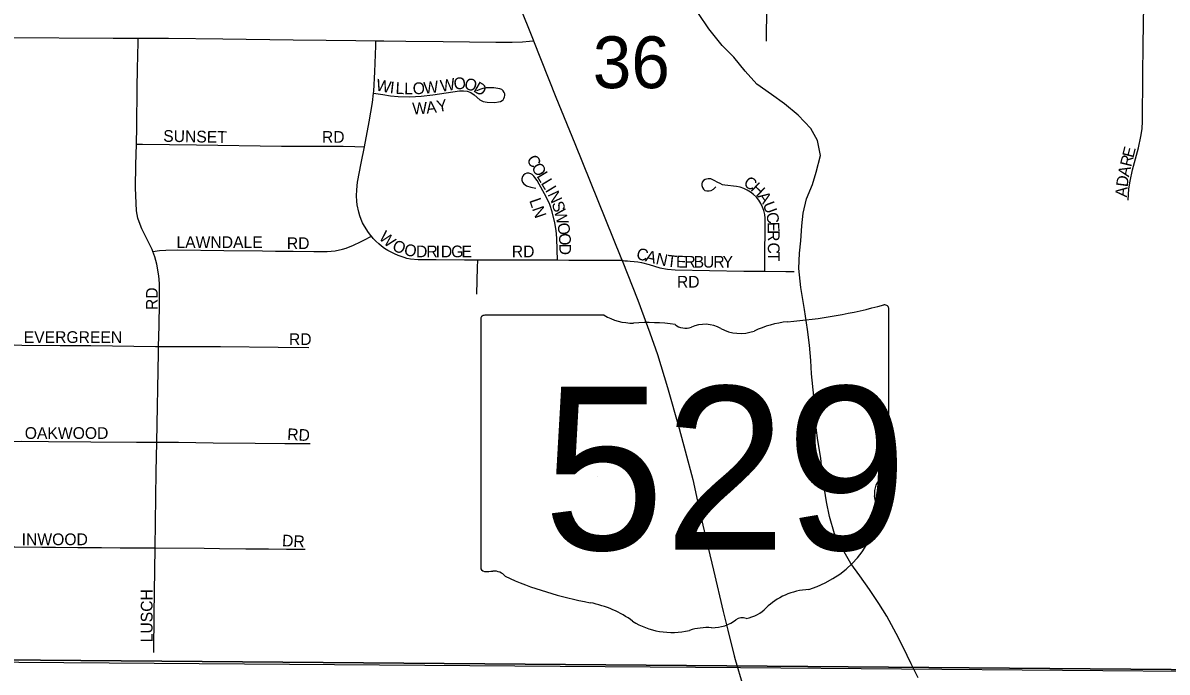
# Model space of a CAD drawing. Extents: x -97 to 34, y -21 to 22.
# Drawn here: x 7.611 to 8.535, y 17.448 to 17.973 of the extents above; entities that cross this region are included whole.
import ezdxf

# ---------------------------------------------------------------- set-up
doc = ezdxf.new("R2010")
doc.units = 0
for name, color, linetype in [('GM_X_County_Road', 7, 'Continuous'), ('GM_X_Minor_River', 7, 'Continuous'), ('GM_X_Section', 7, 'Continuous'), ('GM_X_Section_Text', 7, 'Continuous'), ('GM_X_State_Location', 7, 'Continuous'), ('GM_X_State_Route', 7, 'Continuous'), ('GM_X_State_Shield', 7, 'Continuous'), ('GM_X_Township', 7, 'Continuous'), ('GM_X_Township_Subdivision', 7, 'Continuous'), ('GM_X_Township_Subdivision_Text', 7, 'Continuous')]:
    doc.layers.add(name, color=color, linetype=linetype)

msp = doc.modelspace()

# ---------------------------------------------------------------- linework, layer by layer
at = {"layer": 'GM_X_County_Road'}
for points in [[(7.59662, 17.96084), (7.68398, 17.96018), (7.7042, 17.96018)], [(7.7042, 17.96018), (7.72876, 17.96019), (7.7727, 17.9597), (7.82943, 17.95887), (7.85619, 17.9587), (7.8801, 17.95837), (7.89624, 17.95814)], [(7.89624, 17.95814), (7.90265, 17.95805), (7.9205, 17.95788), (7.95063, 17.95755), (7.99322, 17.95703), (8.00618, 17.95706), (8.01473, 17.95734), (8.02042, 17.95779), (8.02354, 17.95803)]]:
    msp.add_lwpolyline(points, dxfattribs=at)
at = {"layer": 'GM_X_Minor_River'}
for points in [[(8.23717, 17.89805), (8.22621, 17.90719), (8.21562, 17.91482), (8.20391, 17.9232), (8.19447, 17.93347), (8.18541, 17.94488), (8.17597, 17.95439), (8.16502, 17.9677), (8.15673, 17.98024)], [(8.33405, 17.44357), (8.32841, 17.45496), (8.32201, 17.46825), (8.31637, 17.47927), (8.30884, 17.49332), (8.30243, 17.50358), (8.29489, 17.51498), (8.28697, 17.526), (8.27981, 17.53589), (8.27227, 17.54918), (8.26663, 17.55982), (8.26251, 17.57386), (8.26028, 17.58562), (8.25842, 17.59586), (8.25695, 17.60648), (8.25548, 17.62089), (8.25326, 17.6353), (8.25178, 17.64554), (8.25145, 17.65729), (8.24998, 17.67095), (8.24815, 17.68915), (8.24743, 17.69976), (8.24634, 17.71228), (8.24487, 17.72479), (8.24228, 17.7411), (8.23931, 17.75893), (8.23785, 17.7741), (8.23827, 17.78661), (8.23945, 17.79646), (8.24025, 17.80858), (8.24143, 17.81881), (8.24412, 17.83056), (8.24871, 17.84191), (8.25178, 17.85213), (8.25524, 17.86539), (8.25301, 17.87753), (8.24737, 17.8874), (8.23717, 17.89805)]]:
    msp.add_lwpolyline(points, dxfattribs=at)
at = {"layer": 'GM_X_Section'}
for points in [[(7.59861, 18.45475), (8.61662, 18.45604), (8.60357, 17.44986), (7.59283, 17.45801)], [(8.60357, 17.44986), (8.5841, 16.44639), (7.57676, 16.45452), (7.59283, 17.45801)]]:
    msp.add_lwpolyline(points, close=True, dxfattribs=at)
at = {"layer": 'GM_X_State_Route'}
for points in [[(8.01166, 17.98763), (8.02323, 17.95881), (8.02354, 17.95803)], [(8.02354, 17.95803), (8.04162, 17.91267), (8.05683, 17.87528), (8.09404, 17.78317), (8.09504, 17.78063), (8.10773, 17.7485), (8.11759, 17.72233), (8.12373, 17.70472), (8.13186, 17.67797), (8.14116, 17.64507), (8.14604, 17.62701), (8.1521, 17.60368), (8.1568, 17.58251), (8.16039, 17.56676), (8.16469, 17.54861), (8.16892, 17.53047), (8.17662, 17.49724), (8.18033, 17.48203), (8.18553, 17.46148), (8.18647, 17.45831), (8.1926, 17.43732)]]:
    msp.add_lwpolyline(points, dxfattribs=at)
at = {"layer": 'GM_X_State_Shield'}
for p, q in [((8.08069, 17.73649), (7.98417, 17.73649)), ((8.31051, 17.63676), (8.31051, 17.74145)), ((7.98093, 17.73304), (7.98093, 17.53292)), ((8.31048, 17.63679), (8.31051, 17.63676))]:
    msp.add_line(p, q, dxfattribs=at)
for centre, major_axis, start_param, end_param in [((8.19311, 18.00932), (0.34952, 0), 4.814394, 5.042369), ((8.30685, 17.74188), (0.00367, 0), 6.141152, 7.989035), ((7.9847, 17.73347), (0.00382, 0), 1.712693, 3.28349), ((8.10368, 17.75972), (0.03703, 0), 4.042523, 4.731795), ((8.11596, 17.62414), (0.13295, 0), 1.404758, 1.657858), ((8.14614, 17.73451), (0.01068, 0), 3.836095, 5.185415), ((8.16182, 17.71138), (0.02221, 0), 0.950623, 2.079405), ((8.19049, 17.7431), (0.02672, 0), 4.081561, 5.145723), ((8.23769, 17.67536), (0.07032, 0), 1.699011, 2.107814), ((8.30966, 17.62907), (0.00568, 0), 1.883978, 3.671073), ((8.30659, 17.63636), (0.00393, 0), 5.05454, 6.418171), ((8.27354, 17.61584), (0.03409, 0), 5.934695, 6.695948), ((8.32365, 17.59295), (0.0248, 0), 2.387724, 3.262537), ((8.21269, 17.57963), (0.08742, 0), 5.101752, 6.440018), ((7.98474, 17.53248), (0.00385, 0), 3.00124, 4.508301), ((7.98532, 17.55296), (0.0294, 0), 4.665946, 4.897461), ((7.99133, 17.52138), (0.0106, 0), 0.519207, 1.627899), ((8.12516, 17.70118), (0.2524, 0), 4.195997, 4.488961), ((8.24955, 17.47674), (0.04788, 0), 1.647645, 2.488434), ((8.04991, 17.44302), (0.07897, 0), 0.823519, 1.323587), ((8.18888, 17.51353), (0.02824, 0), 4.937069, 5.64225), ((8.13532, 17.52038), (0.05011, 0), 4.026481, 4.996735), ((8.16428, 17.45119), (0.04118, 0), 1.495662, 1.94098), ((8.16794, 17.5054), (0.0267, 0), 4.691044, 5.507374), ((8.19209, 17.48602), (0.00752, 0), 1.147584, 2.315152)]:
    msp.add_ellipse(centre, major_axis=major_axis, ratio=0.8, start_param=start_param, end_param=end_param, dxfattribs=at)
at = {"layer": 'GM_X_Township'}
msp.add_lwpolyline([(3.55146, 17.48087), (4.06987, 17.47384), (4.73048, 17.46936), (4.94113, 17.46793), (5.27442, 17.46825), (6.33257, 17.46561), (8.19057, 17.4518), (8.58064, 17.44862), (8.6046, 17.44909), (8.61467, 18.24472), (8.62369, 19.1499), (8.62845, 19.59418), (8.63987, 20.34694), (8.639, 20.44566), (8.64439, 20.74127), (8.64342, 20.75544), (8.64171, 20.81625), (8.64174, 20.81773)], dxfattribs=at)
at = {"layer": 'GM_X_Township_Subdivision'}
for points in [[(8.21171, 17.9578), (8.21162, 17.96418), (8.2126, 18.00846)], [(8.50387, 17.82932), (8.5044, 17.83858), (8.50527, 17.8447), (8.50729, 17.85377), (8.51213, 17.87175), (8.51411, 17.88084), (8.51503, 17.88697), (8.51544, 17.89316), (8.51571, 17.93039), (8.51579, 17.95517), (8.51631, 17.98708)], [(7.70279, 17.87469), (7.70306, 17.889), (7.70349, 17.92003), (7.70371, 17.93559), (7.70413, 17.95687), (7.7042, 17.96018)], [(7.89429, 17.91587), (7.89447, 17.91749), (7.89537, 17.93307), (7.89611, 17.95417), (7.89624, 17.95814)], [(7.89429, 17.91587), (7.90179, 17.91461), (7.90794, 17.91357), (7.91416, 17.91307), (7.92353, 17.9129), (7.93288, 17.91332), (7.94219, 17.91436), (7.96382, 17.91762), (7.96695, 17.9178), (7.97004, 17.91747), (7.97293, 17.91634), (7.97547, 17.91455), (7.98015, 17.9104), (7.98295, 17.90907), (7.98601, 17.90852), (7.99226, 17.90837), (7.99537, 17.90871), (7.9969, 17.90908), (7.99811, 17.90977), (7.99892, 17.91052), (7.99961, 17.91156), (8.00007, 17.91289), (8.00025, 17.91405), (8.00025, 17.91526), (7.99996, 17.91647), (7.99908, 17.91765), (7.99794, 17.91872), (7.99644, 17.91927), (7.99461, 17.91967), (7.99136, 17.91999), (7.98712, 17.92012), (7.98523, 17.92002), (7.98419, 17.91983), (7.98271, 17.91957), (7.98097, 17.91906), (7.97762, 17.91779)], [(7.88693, 17.87246), (7.8909, 17.89278), (7.89343, 17.90818), (7.89429, 17.91587)], [(7.71614, 17.7878), (7.71547, 17.78955), (7.70727, 17.8063), (7.70497, 17.81197), (7.70411, 17.81487), (7.70347, 17.81782), (7.70301, 17.82083), (7.70252, 17.82698), (7.70218, 17.83934), (7.70248, 17.85795), (7.70279, 17.87469)], [(7.70279, 17.87469), (7.70786, 17.87463), (7.75148, 17.87407), (7.82, 17.87304), (7.84791, 17.87311)], [(7.84791, 17.87311), (7.85111, 17.87312), (7.86978, 17.87313), (7.8791, 17.87277), (7.88693, 17.87246)], [(7.89258, 17.80029), (7.89218, 17.80076), (7.89035, 17.80321), (7.88697, 17.80833), (7.88553, 17.81101), (7.8843, 17.81381), (7.88327, 17.81668), (7.88242, 17.81962), (7.88114, 17.82565), (7.88075, 17.82863), (7.88051, 17.83298), (7.88071, 17.83782), (7.88145, 17.84392), (7.88433, 17.85915), (7.88693, 17.87246)], [(8.04285, 17.78082), (8.04264, 17.78932), (8.04241, 17.79865), (8.04182, 17.80485), (8.04081, 17.81099), (8.03859, 17.82005), (8.0366, 17.82594), (8.03398, 17.83158), (8.02636, 17.84515), (8.02473, 17.84781), (8.02389, 17.84884), (8.02257, 17.85006), (8.02135, 17.85075), (8.01971, 17.85121), (8.01808, 17.85121), (8.01673, 17.85072), (8.01543, 17.84962), (8.01467, 17.84846), (8.01419, 17.84669), (8.01422, 17.84542), (8.01476, 17.84382), (8.01558, 17.84269), (8.01781, 17.84107), (8.02124, 17.83981), (8.02541, 17.83903)], [(8.21028, 17.77196), (8.21037, 17.78054), (8.21069, 17.8117), (8.21058, 17.81481), (8.21021, 17.8179), (8.20948, 17.82092), (8.20839, 17.82384), (8.20705, 17.82664), (8.20544, 17.82932), (8.20353, 17.83177), (8.20132, 17.83396), (8.19886, 17.83586), (8.19618, 17.83747), (8.19336, 17.83877), (8.19041, 17.83977), (8.18738, 17.84047), (8.17815, 17.84141), (8.1761, 17.8419), (8.17417, 17.8428), (8.17228, 17.84368), (8.16955, 17.84522), (8.16668, 17.84649), (8.16467, 17.84662), (8.16336, 17.84647), (8.16206, 17.84615), (8.16092, 17.84532), (8.15985, 17.84402), (8.1595, 17.84259), (8.15955, 17.8411), (8.15988, 17.83955), (8.1607, 17.83831), (8.16197, 17.83731), (8.16353, 17.83684), (8.16531, 17.83683), (8.16704, 17.83725), (8.16892, 17.83831), (8.17088, 17.84011)], [(7.84606, 17.78788), (7.85084, 17.78782), (7.85676, 17.78786), (7.86326, 17.78847), (7.86932, 17.7898), (7.87231, 17.79068), (7.87809, 17.79296), (7.88373, 17.79561), (7.88649, 17.79706), (7.89258, 17.80029)], [(7.9786, 17.78102), (7.96767, 17.78104), (7.94481, 17.78115), (7.93045, 17.78123), (7.92425, 17.78183), (7.92131, 17.78235), (7.91895, 17.78299), (7.91678, 17.78379), (7.91414, 17.78481), (7.91122, 17.78599), (7.90584, 17.78877), (7.90329, 17.7904), (7.90083, 17.7922), (7.89849, 17.79414), (7.89625, 17.79623), (7.89414, 17.79844), (7.89258, 17.80029)], [(7.71614, 17.7878), (7.72159, 17.78866), (7.72658, 17.78896), (7.73592, 17.78916), (7.77332, 17.78883), (7.80463, 17.78842), (7.81516, 17.78828), (7.82946, 17.7881), (7.84606, 17.78788)], [(7.72069, 17.71117), (7.72111, 17.72782), (7.72156, 17.74648), (7.7215, 17.76206), (7.72096, 17.76832), (7.71937, 17.77759), (7.71773, 17.78366), (7.71614, 17.7878)], [(7.97771, 17.75342), (7.97806, 17.76444), (7.97841, 17.77513), (7.9786, 17.78102)], [(8.04285, 17.78082), (8.03476, 17.78089), (8.01322, 17.78094), (7.99694, 17.78098), (7.9786, 17.78102)], [(8.09504, 17.78063), (8.05203, 17.78073), (8.04285, 17.78082)], [(8.09504, 17.78063), (8.09588, 17.78061), (8.09737, 17.78049), (8.09939, 17.78034), (8.10165, 17.78014), (8.10477, 17.77986), (8.10784, 17.77956), (8.11087, 17.77901), (8.11682, 17.77739), (8.12567, 17.7747), (8.13172, 17.77363), (8.13784, 17.77306), (8.19336, 17.77216), (8.21028, 17.77196)], [(8.21028, 17.77196), (8.22729, 17.77176), (8.23406, 17.77173)], [(7.59795, 17.71274), (7.61032, 17.71226), (7.64128, 17.71207), (7.66598, 17.71198), (7.71831, 17.71117), (7.72069, 17.71117)], [(7.71929, 17.63391), (7.72056, 17.70611), (7.72069, 17.71117)], [(7.72069, 17.71117), (7.74923, 17.71123), (7.77085, 17.71121), (7.81729, 17.71076), (7.84205, 17.71028)], [(7.59791, 17.63446), (7.61028, 17.6346), (7.63189, 17.63437), (7.66589, 17.63426), (7.70292, 17.63401), (7.71929, 17.63391)], [(7.7179, 17.54852), (7.71887, 17.60985), (7.71929, 17.63391)], [(7.71929, 17.63391), (7.73687, 17.63381), (7.76474, 17.63347), (7.79875, 17.63317), (7.82276, 17.63297), (7.83262, 17.63288), (7.83937, 17.63283), (7.84315, 17.6328)], [(7.5942, 17.54926), (7.60458, 17.54925), (7.62644, 17.54909), (7.63746, 17.54901), (7.65539, 17.54888), (7.67462, 17.54874), (7.68971, 17.54864), (7.71746, 17.54852), (7.7179, 17.54852)], [(7.71682, 17.46403), (7.71705, 17.49496), (7.7179, 17.54852)], [(7.7179, 17.54852), (7.75763, 17.54823), (7.76995, 17.54802), (7.79121, 17.54785), (7.79828, 17.54779), (7.80962, 17.5477), (7.82393, 17.54759), (7.82536, 17.54759), (7.83495, 17.5475), (7.83922, 17.54746)]]:
    msp.add_lwpolyline(points, dxfattribs=at)

# ---------------------------------------------------------------- texts
at = {"layer": 'GM_X_Section_Text'}
msp.add_text('36', height=0.041856, rotation=0.00001, dxfattribs=at).set_placement((8.0714, 17.91984))
at = {"layer": 'GM_X_State_Location'}
for s in ['s', 'r']:
    msp.add_text(s, height=0.000189, dxfattribs=at).set_placement((8.14201, 17.61968))
msp.add_text('529', height=0.000189, rotation=0.00001, dxfattribs=at).set_placement((8.07515, 17.6059))
at = {"layer": 'GM_X_State_Shield'}
msp.add_text('529', height=0.131836, dxfattribs=at).set_placement((8.03125, 17.54703))
at = {"layer": 'GM_X_Township_Subdivision_Text'}
for s, rotation, p in [('W', 348.6439, (7.8957, 17.91815)), ('W', 8.85389, (7.94898, 17.91686)), ('O', 6.74815, (7.9596, 17.91851)), ('O', 343.67336, (7.96687, 17.91958)), ('I', 353.31665, (7.90716, 17.91589)), ('L', 356.77205, (7.91192, 17.91535)), ('L', 359.64433, (7.91909, 17.91496)), ('O', 1.46864, (7.92609, 17.91492)), ('W', 6.56879, (7.93534, 17.91519)), ('D', 329.9135, (7.97432, 17.91747)), ('W', 3.19568, (7.9259, 17.89862)), ('A', 6.44774, (7.9373, 17.89928)), ('Y', 10.55541, (7.94631, 17.90032)), ('SUNSET', 358.9165, (7.7244, 17.87657)), ('RD', 0.00001, (7.85265, 17.87573)), ('E', 75.97815, (8.50801, 17.86307)), ('C', 301.2845, (8.01751, 17.86238)), ('R', 75.96963, (8.50619, 17.85579)), ('O', 301.28242, (8.0214, 17.85598)), ('A', 77.06107, (8.50434, 17.84772)), ('L', 301.30715, (8.02573, 17.84885)), ('L', 301.28709, (8.02919, 17.84315)), ('C', 327.60332, (8.1924, 17.84151)), ('D', 82.6581, (8.50332, 17.83969)), ('I', 301.26374, (8.03265, 17.83746)), ('N', 295.04991, (8.03469, 17.83414)), ('H', 316.74694, (8.19835, 17.83778)), ('A', 304.69654, (8.20408, 17.83247)), ('A', 85.38337, (8.50266, 17.83151)), ('LN', 289.17492, (8.01997, 17.82919)), ('S', 287.13889, (8.03809, 17.82691)), ('U', 290.59187, (8.20854, 17.82616)), ('W', 284.42776, (8.04002, 17.82065)), ('C', 279.44237, (8.21134, 17.81883)), ('O', 278.53509, (8.04267, 17.81042)), ('E', 271.66702, (8.21254, 17.81177)), ('LAWNDALE', 0.00001, (7.73515, 17.79073)), ('RD', 0.00001, (7.82432, 17.78989)), ('W', 317.56909, (7.89797, 17.79847)), ('O', 273.38957, (8.04388, 17.8024)), ('R', 270.29147, (8.21273, 17.80517)), ('O', 335.63726, (7.90868, 17.78938)), ('O', 348.22267, (7.91843, 17.78523)), ('D', 359.4296, (7.92859, 17.78331)), ('R', 359.99406, (7.93703, 17.78323)), ('I', 0.00001, (7.94453, 17.78323)), ('D', 0.00001, (7.9487, 17.78323)), ('G', 0.00001, (7.95703, 17.78323)), ('E', 0.00001, (7.96536, 17.78323)), ('RD', 0.00001, (8.00599, 17.78323)), ('D', 270.43721, (8.04437, 17.79421)), ('C', 343.75437, (8.10581, 17.78228)), ('C', 269.99405, (8.21277, 17.79518)), ('A', 345.09604, (8.11325, 17.78012)), ('N', 347.74136, (8.12176, 17.77786)), ('T', 353.03904, (8.13085, 17.77593)), ('E', 358.86477, (8.13852, 17.77506)), ('R', 359.85164, (8.14536, 17.77492)), ('B', 359.99406, (8.15289, 17.7749)), ('U', 359.99285, (8.16039, 17.7749)), ('R', 359.99406, (8.16872, 17.7749)), ('Y', 359.99285, (8.17622, 17.7749)), ('T', 269.99561, (8.21277, 17.78768)), ('RD', 0.00001, (8.13932, 17.75878)), ('RD', 90, (7.72004, 17.74062)), ('EVERGREEN', 0.00001, (7.61182, 17.71406)), ('RD', 0.00001, (7.82599, 17.71239)), ('OAKWOOD', 0.00001, (7.61266, 17.63656)), ('RD', 356.82151, (7.82442, 17.63572)), ('INWOOD', 0.00001, (7.61016, 17.55073)), ('DR', 356.82151, (7.82026, 17.54989)), ('LUSCH', 90, (7.71587, 17.47228))]:
    msp.add_text(s, height=0.00947, rotation=rotation, dxfattribs=at).set_placement(p)

doc.saveas('drawing.dxf')
